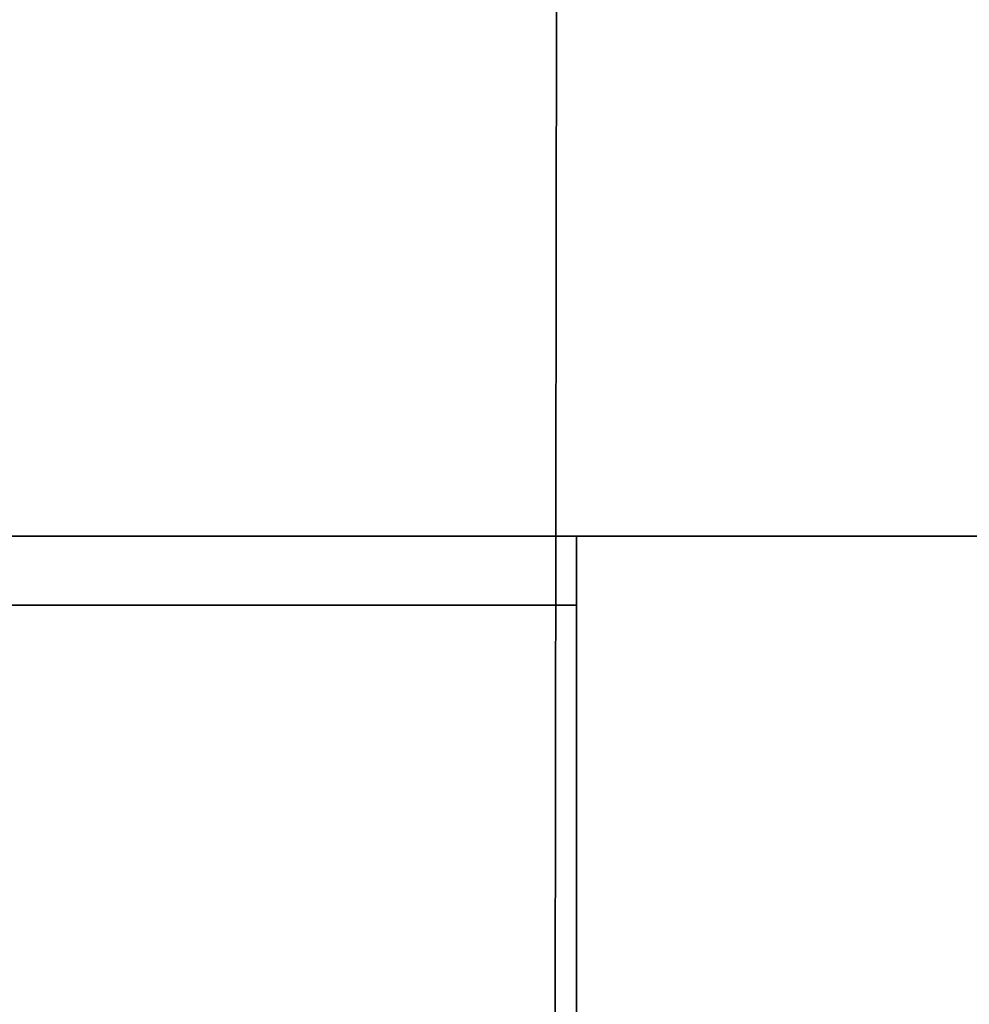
# Model space of a CAD drawing. Extents: x 413.3 to 457.5, y 5047.8 to 5050.
# Tile 696 of 770: x 455.392 to 455.523, y 5047.961 to 5048.096. Entities that reach past the tile are written whole.
import ezdxf

# ---------------------------------------------------------------- set-up
doc = ezdxf.new("R2010")
doc.units = 0
doc.header["$LTSCALE"] = 150
doc.header["$MEASUREMENT"] = 0
doc.layers.add('3DFACE_SHAPE', color=7, linetype='CONTINUOUS')

msp = doc.modelspace()

# ---------------------------------------------------------------- linework, layer by layer
at = {"layer": '3DFACE_SHAPE', "color": 13}
for points, invisible_edges in [([(455.46869, 5050.02487), (455.26869, 5050.02515), (455.26554, 5047.82515)], 12), ([(455.26554, 5047.82515, -0.2), (455.26869, 5050.02515, -0.2), (455.46554, 5047.82487, -0.2)], 2), ([(455.46554, 5047.82487), (455.46869, 5050.02487), (455.26554, 5047.82515)], 2), ([(455.26869, 5050.02515, -0.2), (455.46869, 5050.02487, -0.2), (455.46554, 5047.82487, -0.2)], 12), ([(455.36869, 5047.825, -0.0095), (455.37184, 5050.025, -0.0095), (455.46554, 5047.82487, -0.0095)], 2), ([(455.46869, 5050.02487, -0.1905), (455.37184, 5050.025, -0.1905), (455.36869, 5047.825, -0.1905)], 12), ([(455.46554, 5047.82487, -0.1905), (455.46869, 5050.02487, -0.1905), (455.36869, 5047.825, -0.1905)], 2), ([(455.37184, 5050.025, -0.0095), (455.46869, 5050.02487, -0.0095), (455.46554, 5047.82487, -0.0095)], 12), ([(455.46554, 5047.82487, -0.0095), (455.46869, 5050.02487, -0.0095), (455.46554, 5047.82487)], 2), ([(455.46869, 5050.02487, -0.0095), (455.46869, 5050.02487), (455.46554, 5047.82487)], 12), ([(455.46554, 5047.82487, -0.2), (455.46869, 5050.02487, -0.2), (455.46554, 5047.82487, -0.1905)], 2), ([(455.46869, 5050.02487, -0.2), (455.46869, 5050.02487, -0.1905), (455.46554, 5047.82487, -0.1905)], 12), ([(455.26869, 5048.02501, -1), (455.46869, 5048.02501, -1), (455.36554, 5048.01551, -1)], 14), ([(455.26869, 5048.02501, -0.2), (455.37184, 5048.01551, -0.2), (455.46869, 5048.02501, -0.2)], 3), ([(455.26869, 5048.02501, -1), (455.26869, 5048.02501, -0.2), (455.46869, 5048.02501, -1)], 2), ([(455.26869, 5048.02501, -0.2), (455.46869, 5048.02501, -0.2), (455.46869, 5048.02501, -1)], 12), ([(455.36554, 5048.01551, -1), (455.46869, 5048.02501, -1), (455.37184, 5048.01551, -1)], 15), ([(455.46869, 5048.02501, -1), (455.46869, 5048.01551, -1), (455.37184, 5048.01551, -1)], 12), ([(455.37184, 5048.01551, -0.2), (455.46869, 5048.01551, -0.2), (455.46869, 5048.02501, -0.2)], 12), ([(455.46869, 5048.02501, -1), (455.46869, 5048.02501, -0.2), (455.46869, 5048.01551, -1)], 2), ([(455.46869, 5048.02501, -0.2), (455.46869, 5048.01551, -0.2), (455.46869, 5048.01551, -1)], 12), ([(457.26869, 5047.92816, -0.0095), (455.46869, 5047.92816, -0.0095), (457.26869, 5048.02501, -0.0095)], 2), ([(455.46869, 5047.92816, -0.0095), (455.46869, 5048.02501, -0.0095), (457.26869, 5048.02501, -0.0095)], 12), ([(457.26869, 5048.02501), (455.46869, 5048.02501), (457.26869, 5047.82501)], 2), ([(455.46869, 5048.02501), (455.46869, 5047.82501), (457.26869, 5047.82501)], 12), ([(457.26869, 5048.02501, -0.0095), (455.46869, 5048.02501, -0.0095), (457.26869, 5048.02501)], 2), ([(455.46869, 5048.02501, -0.0095), (455.46869, 5048.02501), (457.26869, 5048.02501)], 12), ([(455.46869, 5047.82501, -0.2), (455.46869, 5047.92816, -0.1905), (455.46869, 5048.02501, -0.2)], 3), ([(455.46869, 5047.92816, -0.1905), (455.46869, 5048.02501, -0.1905), (455.46869, 5048.02501, -0.2)], 12), ([(455.46869, 5047.92816, -0.1905), (457.26869, 5047.92816, -0.1905), (455.46869, 5048.02501, -0.1905)], 2), ([(457.26869, 5047.92816, -0.1905), (457.26869, 5048.02501, -0.1905), (455.46869, 5048.02501, -0.1905)], 12), ([(455.46869, 5048.02501, -0.2), (457.26869, 5048.02501, -0.2), (455.46869, 5047.82501, -0.2)], 2), ([(457.26869, 5048.02501, -0.2), (457.26869, 5047.82501, -0.2), (455.46869, 5047.82501, -0.2)], 12), ([(455.46869, 5048.02501, -0.1905), (457.26869, 5048.02501, -0.1905), (455.46869, 5048.02501, -0.2)], 2), ([(457.26869, 5048.02501, -0.1905), (457.26869, 5048.02501, -0.2), (455.46869, 5048.02501, -0.2)], 12), ([(455.46869, 5048.02501, -0.0095), (455.46869, 5047.92816, -0.0095), (455.46869, 5048.02501)], 2), ([(455.46869, 5047.92816, -0.0095), (455.46869, 5047.92186, -0.0095), (455.46869, 5048.02501)], 14), ([(455.46869, 5048.02501), (455.46869, 5047.92186, -0.0095), (455.46869, 5047.82501)], 3), ([(455.46869, 5048.01551, -1), (455.46869, 5048.01551, -0.2), (455.37184, 5048.01551, -1)], 2), ([(455.46869, 5048.01551, -0.2), (455.37184, 5048.01551, -0.2), (455.37184, 5048.01551, -1)], 12)]:
    msp.add_3dface(points, dxfattribs=dict(at, invisible_edges=invisible_edges))

doc.saveas('drawing.dxf')
